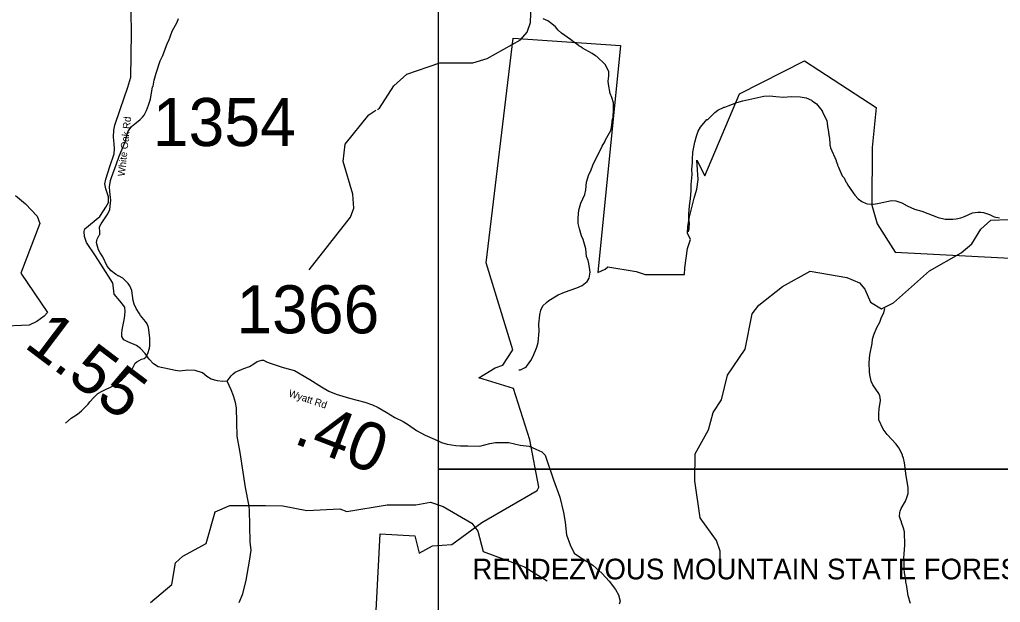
# Model space of a CAD drawing. Extents: x 1248089 to 1457196, y 820910 to 988753.
# Drawn here: x 1308669 to 1318874, y 911701 to 917762 of the extents above; entities that cross this region are included whole.
import ezdxf

# ---------------------------------------------------------------- set-up
doc = ezdxf.new("R2010")
doc.units = 0
for name, color, linetype in [('Exist Boundary Land Use Forest State Division NC Forest Resources', 7, 'Continuous'), ('Exist Boundary Land Use Forest State Division NC Forest Resources Label', 7, 'Continuous'), ('Exist Hydrographic Creek Single Shore', 7, 'Continuous'), ('Exist Hydrographic Misc Water Feature', 7, 'Continuous'), ('Exist Road Non-System Type 51', 7, 'Continuous'), ('Exist Road Secondary Type 41 Attributed', 7, 'Continuous'), ('Exist Road Secondary Type 51 Attributed', 7, 'Continuous'), ('Exist Road Secondary Type 51 Label', 7, 'Continuous'), ('Map Preparation Inset Cut Line', 7, 'Continuous'), ('Prop GRAU CAT1 Cell', 7, 'Continuous'), ('Prop Lane Lines', 7, 'Continuous')]:
    doc.layers.add(name, color=color, linetype=linetype)

msp = doc.modelspace()

# ---------------------------------------------------------------- linework, layer by layer
at = {"layer": 'Exist Boundary Land Use Forest State Division NC Forest Resources'}
for points in [[(1314070, 912900), (1313978, 913392), (1313808, 913925), (1313446, 914036), (1313616, 914142), (1313697, 914167), (1313802, 914326), (1313524, 915234), (1313805, 917570)], [(1313805, 917570), (1314921, 917494), (1314684, 915133), (1314760, 915166), (1314789, 915190), (1315085, 915143), (1315179, 915112), (1315588, 915110), (1315591, 915182), (1315620, 915380), (1315651, 915475), (1315618, 915542), (1315621, 915612), (1315639, 915711), (1315687, 915905), (1315716, 916000), (1315728, 916100), (1315715, 916299), (1315797, 916137), (1316158, 916989), (1316836, 917334), (1317583, 916849), (1317541, 916431), (1317538, 915831), (1317563, 915734), (1317593, 915639), (1317779, 915342), (1319310, 915262)], [(1308625, 915932), (1308730, 915845), (1308851, 915718), (1308880, 915643), (1308682, 915126), (1308958, 914716), (1308925, 914678), (1308848, 914623), (1308767, 914584), (1308441, 914571)], [(1312364, 911349), (1312420, 912413), (1312780, 912394), (1312825, 912211), (1312964, 912290), (1313166, 912302), (1313477, 912532), (1314053, 912865), (1314070, 912900)]]:
    msp.add_lwpolyline(points, dxfattribs=at)
at = {"layer": 'Exist Hydrographic Creek Single Shore'}
for points in [[(1312393, 916829), (1312414, 916842), (1312561, 917072), (1312697, 917194), (1313042, 917312), (1313384, 917312), (1313535, 917358), (1313882, 917551), (1313950, 917632), (1313986, 917733), (1313990, 917917), (1313950, 917986)], [(1310030, 911700), (1310251, 911886), (1310290, 912112), (1310367, 912182), (1310611, 912312), (1310703, 912642), (1310856, 912709)], [(1310856, 912709), (1310973, 912709)], [(1310973, 912709), (1311226, 912710), (1311409, 912706), (1311658, 912658), (1312000, 912674), (1312075, 912647), (1312493, 912714), (1312793, 912714), (1312944, 912744), (1313076, 912699), (1313373, 912525), (1313437, 912442), (1313491, 912231), (1313921, 912071), (1314159, 911925)]]:
    msp.add_lwpolyline(points, dxfattribs=at)
at = {"layer": 'Exist Hydrographic Misc Water Feature'}
for points in [[(1309147, 913565), (1309205, 913616), (1309272, 913660), (1309313, 913693), (1309383, 913763), (1309400, 913787), (1309441, 913833), (1309484, 913872), (1309519, 913895), (1309657, 913961), (1309706, 913996), (1309731, 914017), (1309817, 914103), (1309842, 914134), (1309872, 914189), (1309888, 914204), (1309937, 914229), (1309965, 914238), (1309981, 914252), (1310004, 914289), (1310020, 914345), (1310023, 914369), (1310023, 914452), (1310010, 914561), (1309995, 914597), (1309980, 914622), (1309926, 914685), (1309914, 914708), (1309882, 914756), (1309861, 914801), (1309850, 914841), (1309837, 914946), (1309814, 914994), (1309797, 915019), (1309744, 915074), (1309697, 915098), (1309689, 915098), (1309681, 915106), (1309665, 915115), (1309622, 915150), (1309580, 915199), (1309534, 915294), (1309508, 915335), (1309490, 915368), (1309474, 915416), (1309470, 915440), (1309471, 915464), (1309476, 915480), (1309497, 915519), (1309505, 915527), (1309502, 915551), (1309501, 915607), (1309516, 915639), (1309585, 915741), (1309606, 915788), (1309616, 915852), (1309617, 915884), (1309616, 915912), (1309606, 915976), (1309605, 916024), (1309615, 916088), (1309624, 916120), (1309678, 916262), (1309704, 916341), (1309766, 916491), (1309795, 916594), (1309833, 916649), (1309866, 916680), (1309923, 916723), (1309947, 916746), (1309964, 916769), (1309989, 916817), (1310011, 916872), (1310029, 916936), (1310052, 917063), (1310057, 917071), (1310068, 917134), (1310089, 917206), (1310132, 917332), (1310158, 917388), (1310209, 917522), (1310222, 917546), (1310257, 917641), (1310307, 917735), (1310321, 917775)], [(1313863, 914118), (1313879, 914121), (1313928, 914144), (1313944, 914155), (1313955, 914169), (1313988, 914218), (1314013, 914261), (1314052, 914356), (1314066, 914404), (1314075, 914523), (1314073, 914595), (1314082, 914691), (1314093, 914739), (1314114, 914784), (1314151, 914821), (1314176, 914840), (1314274, 914899), (1314338, 914928), (1314468, 914972), (1314524, 914998), (1314574, 915037), (1314596, 915072), (1314604, 915136), (1314603, 915160), (1314591, 915224), (1314584, 915256), (1314569, 915297), (1314559, 915377), (1314548, 915425), (1314534, 915474), (1314515, 915514), (1314493, 915587), (1314481, 915643), (1314480, 915701), (1314486, 915779), (1314510, 915852), (1314549, 915945), (1314560, 915993), (1314567, 916073), (1314593, 916152), (1314612, 916191), (1314634, 916249), (1314674, 916334), (1314725, 916428), (1314731, 916446), (1314758, 916491), (1314765, 916511), (1314820, 916609), (1314829, 916641), (1314839, 916729), (1314844, 916744), (1314848, 916832), (1314848, 916896), (1314831, 916953), (1314813, 916993), (1314795, 917090), (1314794, 917122), (1314800, 917178), (1314799, 917218), (1314780, 917266), (1314761, 917297), (1314675, 917377), (1314660, 917386), (1314628, 917411), (1314526, 917465), (1314510, 917478), (1314486, 917491), (1314463, 917511), (1314447, 917520), (1314400, 917557), (1314306, 917620), (1314271, 917651), (1314244, 917686), (1314205, 917719), (1314165, 917748), (1314116, 917772)], [(1315630, 915554), (1315637, 915585), (1315638, 915649), (1315631, 915689), (1315633, 915737), (1315639, 915825), (1315649, 915897), (1315656, 915985), (1315656, 916049), (1315666, 916152), (1315664, 916208), (1315670, 916272), (1315669, 916306), (1315675, 916384), (1315696, 916487), (1315712, 916551), (1315731, 916602), (1315754, 916644), (1315821, 916722), (1315829, 916725), (1315903, 916797), (1315935, 916820), (1316000, 916850), (1316008, 916850), (1316041, 916867), (1316130, 916899), (1316194, 916917), (1316412, 916965), (1316474, 916969), (1316536, 916961), (1316616, 916957), (1316696, 916962), (1316790, 916960), (1316853, 916948), (1316907, 916924), (1316915, 916916), (1316962, 916885), (1317004, 916833), (1317018, 916813), (1317019, 916805), (1317027, 916797), (1317069, 916708), (1317079, 916631), (1317082, 916623), (1317085, 916583), (1317089, 916575), (1317088, 916559), (1317092, 916551), (1317098, 916483), (1317098, 916459), (1317105, 916427), (1317165, 916297), (1317165, 916289), (1317180, 916257), (1317180, 916249), (1317191, 916226), (1317195, 916212), (1317229, 916139), (1317248, 916115), (1317267, 916074), (1317275, 916066), (1317286, 916041), (1317305, 916017), (1317317, 915995), (1317359, 915937), (1317394, 915898), (1317433, 915871), (1317477, 915850), (1317493, 915846), (1317557, 915844), (1317613, 915852), (1317742, 915880), (1317786, 915877), (1317849, 915857), (1317904, 915826), (1317979, 915790), (1318055, 915769), (1318225, 915704), (1318301, 915686), (1318381, 915686), (1318413, 915689), (1318461, 915700), (1318501, 915715), (1318583, 915752), (1318639, 915761), (1318671, 915760), (1318699, 915755), (1318762, 915735), (1318809, 915712), (1318864, 915700)], [(1311683, 915159), (1312113, 915709), (1312148, 915800), (1312135, 915948), (1312034, 916285), (1312055, 916468), (1312304, 916772), (1312377, 916819)], [(1315958, 912158), (1315959, 912234), (1315920, 912343), (1315751, 912579), (1315693, 912965), (1315699, 913247), (1315838, 913494), (1315884, 913677), (1315971, 913809), (1316035, 914064), (1316217, 914336), (1316292, 914703), (1316361, 914793), (1316607, 914985), (1316894, 915147), (1317276, 915080), (1317408, 915025), (1317465, 914958), (1317521, 914822), (1317636, 914754), (1317762, 914818), (1318137, 915151), (1318466, 915335), (1318577, 915431), (1318672, 915581), (1318775, 915677), (1318958, 915683)], [(1317940, 911688), (1317927, 911720), (1317925, 911736), (1317914, 911769), (1317901, 911865), (1317890, 911913), (1317891, 911929), (1317882, 911969), (1317881, 911994), (1317877, 912002), (1317872, 912058), (1317872, 912116), (1317874, 912122), (1317871, 912162), (1317879, 912297), (1317875, 912434), (1317866, 912474), (1317844, 912530), (1317844, 912538), (1317833, 912563), (1317825, 912595), (1317827, 912635), (1317831, 912651), (1317842, 912676), (1317886, 912753), (1317905, 912801), (1317914, 912832), (1317914, 912896), (1317893, 913017), (1317877, 913153), (1317866, 913202), (1317855, 913226), (1317855, 913234), (1317817, 913307), (1317789, 913348), (1317695, 913446), (1317666, 913487), (1317655, 913504), (1317610, 913601), (1317609, 913665), (1317613, 913715), (1317625, 913800), (1317624, 913832), (1317621, 913849), (1317609, 913873), (1317548, 913963), (1317529, 914003), (1317515, 914068), (1317512, 914100), (1317510, 914196), (1317517, 914275), (1317540, 914395), (1317545, 914437), (1317558, 914482), (1317589, 914561), (1317618, 914616), (1317638, 914666), (1317663, 914711), (1317673, 914756)]]:
    msp.add_lwpolyline(points, dxfattribs=at)
at = {"layer": 'Exist Road Non-System Type 51'}
msp.add_lwpolyline([(1312715, 913548), (1312800, 913487), (1312888, 913439), (1312993, 913396), (1313060, 913363), (1313118, 913348), (1313208, 913334), (1313255, 913329), (1313332, 913329), (1313456, 913324), (1313561, 913352), (1313622, 913364), (1313760, 913364), (1313876, 913336), (1313972, 913326), (1314040, 913294), (1314104, 913265), (1314139, 913233), (1314223, 912976), (1314290, 912795), (1314328, 912637), (1314345, 912536), (1314358, 912404), (1314396, 912298), (1314438, 912214), (1314505, 912166), (1314634, 912089), (1314729, 912001), (1314802, 911921), (1314870, 911834), (1314902, 911779), (1314918, 911712), (1314908, 911683)], dxfattribs=at)
at = {"layer": 'Exist Road Secondary Type 41 Attributed'}
for points in [[(1309540, 915772), (1309566, 915810), (1309593, 915859), (1309592, 915918), (1309567, 916001), (1309557, 916055), (1309566, 916104), (1309606, 916233), (1309654, 916367), (1309655, 916419), (1309654, 916472), (1309646, 916540), (1309649, 916611), (1309660, 916665), (1309716, 916827), (1309796, 917060), (1309827, 917163), (1309829, 917389), (1309832, 917627), (1309830, 917836), (1309833, 917892), (1309854, 917931), (1309958, 918025), (1310065, 918136)], [(1310829, 914002), (1310781, 913997), (1310729, 914005), (1310662, 914022), (1310616, 914050), (1310572, 914087), (1310497, 914112), (1310418, 914115), (1310333, 914107), (1310292, 914111), (1310112, 914152), (1310063, 914182), (1310017, 914231), (1309976, 914291), (1309927, 914342), (1309886, 914373), (1309795, 914411), (1309752, 914430), (1309731, 914465), (1309732, 914501), (1309736, 914534), (1309760, 914657), (1309768, 914722), (1309762, 914770), (1309713, 914837), (1309651, 914907), (1309644, 914968), (1309638, 915020), (1309618, 915057), (1309458, 915304), (1309365, 915445), (1309344, 915508), (1309342, 915558), (1309347, 915587), (1309503, 915715), (1309540, 915772)], [(1310953, 911700), (1310991, 911788), (1311026, 911933), (1311060, 912131), (1311078, 912244), (1311069, 912331), (1311061, 912664), (1311055, 912719), (1311020, 912896), (1310965, 913260), (1310933, 913431), (1310928, 913575), (1310925, 913723), (1310915, 913778), (1310895, 913849), (1310870, 913913), (1310829, 914002)]]:
    msp.add_lwpolyline(points, dxfattribs=at)
at = {"layer": 'Exist Road Secondary Type 51 Attributed'}
msp.add_lwpolyline([(1310829, 914002), (1310870, 914057), (1310890, 914079), (1310912, 914094), (1311001, 914135), (1311060, 914155), (1311105, 914181), (1311141, 914207), (1311189, 914219), (1311207, 914221), (1311239, 914204), (1311285, 914184), (1311410, 914143), (1311528, 914112), (1311690, 914019), (1311810, 913941), (1311887, 913897), (1311963, 913868), (1312100, 913825), (1312262, 913783), (1312341, 913755), (1312401, 913729), (1312483, 913679), (1312572, 913624), (1312659, 913581), (1312715, 913548)], dxfattribs=at)
at = {"layer": 'Map Preparation Inset Cut Line'}
for points in [[(1388709, 913085), (1313026, 913085), (1313026, 941112), (1388709, 941112)], [(1313026, 913085), (1388709, 913085), (1388709, 884380), (1373501, 884377), (1373501, 868837), (1313026, 868837)]]:
    msp.add_lwpolyline(points, close=True, dxfattribs=at)

# ---------------------------------------------------------------- texts
at = {"layer": 'Exist Boundary Land Use Forest State Division NC Forest Resources Label'}
msp.add_text('RENDEZVOUS MOUNTAIN STATE FOREST', height=215, dxfattribs=at).set_placement((1313380, 911940))
at = {"layer": 'Exist Road Secondary Type 51 Label'}
for s, rotation, p in [('White Oak Rd', 83.9251, (1309763, 916129)), ('Wyatt Rd', 341.5548, (1311461, 913845))]:
    msp.add_text(s, height=75, rotation=rotation, dxfattribs=at).set_placement(p)
at = {"layer": 'Prop GRAU CAT1 Cell'}
for s, rotation, p in [('1.55', 322.9581, (1308703, 914363)), ('.40', 339.0228, (1311505, 913361))]:
    msp.add_text(s, height=500, rotation=rotation, dxfattribs=at).set_placement(p)
at = {"layer": 'Prop Lane Lines'}
for s, p in [('1354', (1310055, 916447)), ('1366', (1310924, 914499))]:
    msp.add_text(s, height=500, dxfattribs=at).set_placement(p)

doc.saveas('drawing.dxf')
